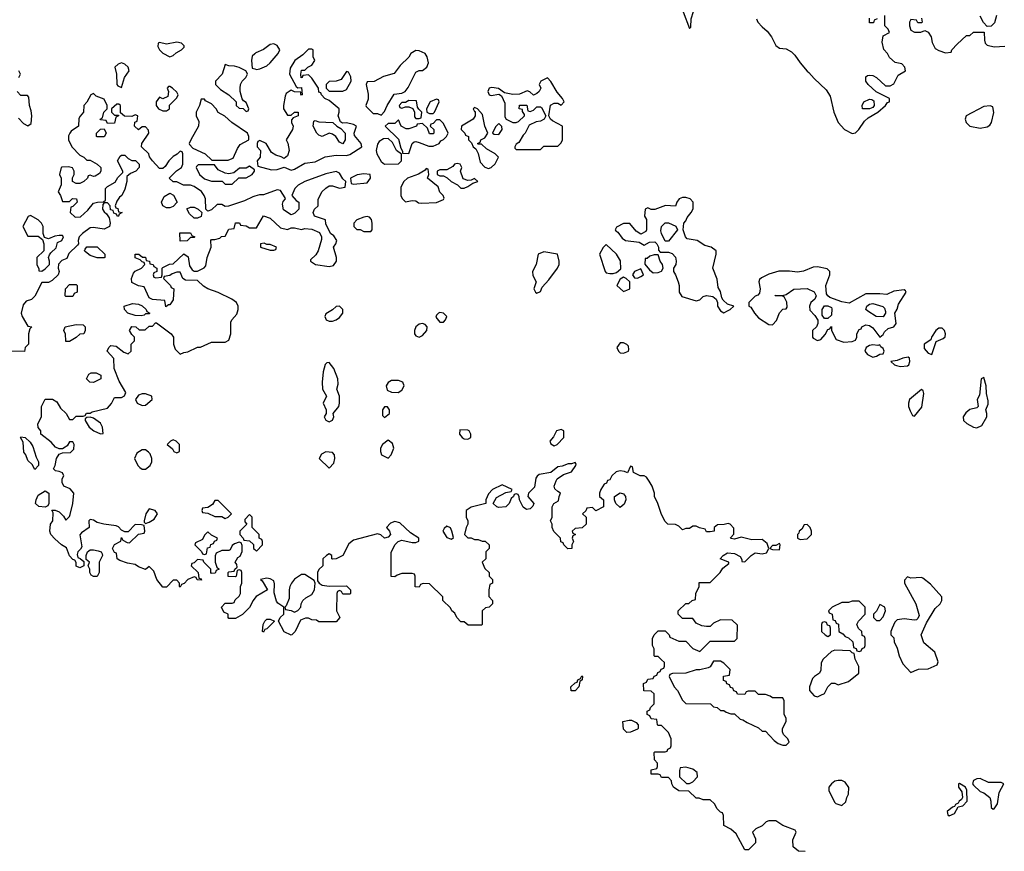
# Model space of a CAD drawing. Header units: inches. Extents: x 2601682 to 2755810, y 449311 to 584050.
# Tile 433 of 505: x 2708643 to 2714329, y 531740 to 536545. Entities that reach past the tile are written whole.
import ezdxf

# ---------------------------------------------------------------- set-up
doc = ezdxf.new("R2010")
doc.units = ezdxf.units.IN
doc.header["$MEASUREMENT"] = 0
doc.layers.add('C7503', color=7, linetype='Continuous')
doc.layers.add('C7513', color=7, linetype='Continuous')

msp = doc.modelspace()

# ---------------------------------------------------------------- linework, layer by layer
at = {"layer": 'C7503', "color": 2, "elevation": 2}
for points in [[(2709550, 536416), (2709490, 536402.7), (2709450, 536413.2), (2709442, 536410), (2709441, 536390), (2709451.3, 536370), (2709470, 536351.3), (2709510, 536331.3), (2709530, 536338), (2709546.3, 536353.7), (2709578, 536370), (2709593.2, 536386.8), (2709593.6, 536393.6), (2709578, 536410)], [(2709230, 536295.3), (2709211.1, 536288.9), (2709192, 536270), (2709202, 536230), (2709204.7, 536170), (2709210, 536162), (2709230, 536154), (2709248, 536210), (2709275.3, 536250), (2709268.7, 536270), (2709250, 536288.7)], [(2709830, 536286), (2709811.3, 536230), (2709774, 536190), (2709774, 536170), (2709802, 536142), (2709851, 536111), (2709894, 536070), (2709894, 536050), (2709910, 536034), (2709932.7, 536032.7), (2709950, 536014), (2709962, 536018), (2709966, 536030), (2709950, 536066), (2709935.3, 536075.3), (2709928, 536088), (2709915.3, 536130), (2709915.3, 536150), (2709918, 536170), (2709928, 536190), (2709948, 536210), (2709958, 536230), (2709956.4, 536236.4), (2709948, 536250), (2709910, 536269), (2709883.6, 536276.4), (2709850, 536278)], [(2709510, 536158), (2709502, 536158), (2709494, 536150), (2709502, 536130), (2709498, 536102), (2709470, 536088), (2709450, 536098), (2709431.3, 536070), (2709431.3, 536050), (2709444.7, 536030), (2709470, 536018), (2709490, 536018), (2709508, 536030), (2709508.4, 536051.6), (2709550, 536094), (2709558, 536110), (2709550, 536126), (2709526, 536150)], [(2709710, 536086), (2709690, 536086), (2709682, 536050), (2709662, 536010), (2709662, 535990), (2709676.9, 535956.9), (2709676, 535930), (2709631.3, 535850), (2709622, 535830), (2709623.6, 535823.6), (2709643.6, 535803.6), (2709714, 535770), (2709752.7, 535732.7), (2709847.3, 535732.7), (2709870, 535742), (2709875.3, 535744.7), (2709900.2, 535799.8), (2709916.4, 535823.6), (2709966, 535850), (2709966, 535870), (2709958, 535890), (2709868, 535950), (2709828.4, 535988.4), (2709790, 536008), (2709778, 536030), (2709750, 536058), (2709716.4, 536076.4)], [(2709090, 535868), (2709086, 535870), (2709086, 535890), (2709110, 535912), (2709130, 535914), (2709142, 535890), (2709130, 535868)], [(2709767.3, 535707.3), (2709672.7, 535707.3), (2709663.6, 535696.4), (2709662, 535690), (2709682, 535650), (2709710, 535624.7), (2709750, 535612), (2709812, 535612), (2709830, 535594), (2709870, 535594), (2709908, 535632), (2709950, 535632), (2709986, 535650), (2709998, 535670), (2709998, 535678), (2709970, 535698), (2709950, 535688), (2709912.7, 535687.3), (2709879.6, 535660.4), (2709850, 535655.3), (2709830, 535658), (2709790, 535678)], [(2709490, 535458), (2709468.9, 535468.9), (2709462, 535490), (2709476.4, 535523.6), (2709510, 535542), (2709531.1, 535531.1), (2709552, 535490), (2709530, 535466), (2709510, 535458)], [(2709650, 535398), (2709623.1, 535423.1), (2709607.3, 535452.7), (2709630, 535462), (2709650, 535462), (2709674, 535450), (2709694, 535430), (2709690, 535408), (2709670, 535398)], [(2708706, 535414), (2708691.6, 535408.4), (2708662, 535350), (2708690, 535294), (2708750, 535294), (2708774, 535274), (2708782, 535250), (2708782, 535210), (2708742, 535170), (2708742, 535130), (2708754, 535106), (2708754, 535094), (2708770, 535092), (2708790, 535104.7), (2708815.3, 535130), (2708815.3, 535150), (2708808.7, 535170), (2708814.6, 535185.4), (2708822, 535198), (2708853.6, 535226.4), (2708862, 535258), (2708886, 535270), (2708895.3, 535290), (2708890, 535298), (2708870, 535298), (2708845.4, 535294.6), (2708810, 535278), (2708786, 535286), (2708778, 535310), (2708778, 535350), (2708768.7, 535370), (2708750, 535388.7)], [(2709570, 535266), (2709567.3, 535312.7), (2709630, 535314), (2709638, 535298), (2709654, 535290), (2709650, 535286), (2709630, 535286), (2709610, 535268)], [(2709090, 535168.7), (2709050, 535182), (2709023.1, 535203.1), (2709018, 535210), (2709020.4, 535219.6), (2709030, 535232), (2709090, 535232), (2709134, 535190), (2709134, 535170), (2709130, 535168.7)], [(2708910, 534946), (2708906, 534950), (2708908, 534990), (2708930, 535014), (2708970, 535014), (2708974, 535010), (2708974, 534970), (2708958, 534962), (2708950, 534946)], [(2709345.4, 534834.6), (2709310, 534835.3), (2709268, 534850), (2709248, 534870), (2709246, 534890), (2709294.6, 534905.4), (2709330, 534901), (2709350.9, 534890.9), (2709374, 534870), (2709378, 534858), (2709394, 534850), (2709390, 534846), (2709370, 534846), (2709362, 534838)], [(2708910, 534686), (2708908.9, 534688.9), (2708908.4, 534728.4), (2708898, 534750), (2708906, 534770), (2708970, 534784.7), (2709010, 534782), (2709022, 534770), (2709022, 534750), (2709014, 534730), (2708990, 534728), (2708970, 534708), (2708930, 534686)], [(2709070, 534449.4), (2709048, 534450), (2709029.3, 534469.3), (2709043.1, 534496.9), (2709055.3, 534504.7), (2709085.4, 534505.4), (2709111.3, 534491.3), (2709112, 534470)], [(2709370, 534384), (2709350, 534384), (2709330, 534375.3), (2709312, 534350), (2709322, 534330), (2709350, 534316), (2709370, 534318), (2709408, 534350), (2709406, 534370)], [(2709050, 534248), (2709030, 534246), (2709022, 534238), (2709022, 534230), (2709044.7, 534190), (2709071.3, 534170), (2709110, 534151.3), (2709126, 534154), (2709120.9, 534190), (2709110, 534213.2), (2709070, 534242)], [(2708730, 533946), (2708715.3, 533975.3), (2708690, 533998), (2708679, 534030), (2708667, 534047), (2708663.1, 534103.1), (2708648, 534130), (2708650, 534134), (2708674, 534130), (2708703.6, 534103.6), (2708718.8, 534078.8), (2708738, 534018), (2708752, 533990), (2708751.3, 533968.7)], [(2709530, 534118), (2709514, 534110), (2709494, 534090), (2709524.7, 534064.7), (2709534, 534050), (2709550, 534042), (2709566, 534050), (2709566, 534090), (2709546, 534110)], [(2709370, 534059), (2709350, 534059), (2709318.8, 534041.2), (2709306, 534010), (2709324.9, 533970), (2709337, 533957), (2709350, 533948), (2709370, 533948.4), (2709396.2, 533970), (2709405.6, 533990), (2709407, 534010), (2709396.2, 534036.2), (2709386.8, 534046.8)], [(2708790, 533729.2), (2708752.9, 533732.9), (2708734, 533750), (2708737.2, 533770), (2708750, 533798), (2708790, 533822), (2708811.3, 533810), (2708811.1, 533748.9), (2708804.7, 533735.3)], [(2709790, 533766), (2709770, 533766), (2709756.9, 533743.1), (2709730, 533726), (2709698, 533722), (2709694, 533710), (2709698, 533698), (2709730, 533694), (2709770, 533674), (2709810, 533674), (2709830, 533662), (2709846, 533670), (2709866, 533690)], [(2709390, 533719), (2709371.3, 533690), (2709362, 533650), (2709362, 533642), (2709370, 533634), (2709390, 533642), (2709420.4, 533659.6), (2709438, 533690), (2709426, 533710)], [(2709730, 533586), (2709710, 533566), (2709698, 533542), (2709658, 533522), (2709654, 533510), (2709692.7, 533472.7), (2709698, 533458), (2709710, 533454), (2709722, 533458), (2709727.3, 533492.7), (2709742, 533498), (2709747.3, 533512.7), (2709762, 533518), (2709767.3, 533532.7), (2709782, 533538), (2709786, 533550), (2709750, 533566)], [(2709070, 533328), (2709055.3, 533335.3), (2709048, 533350), (2709048, 533370), (2709038, 533390), (2709046, 533410), (2709026, 533426), (2709026, 533450), (2709035.3, 533470), (2709050, 533481), (2709070, 533482.8), (2709096.8, 533476.8), (2709114, 533470), (2709119.6, 533459.6), (2709122, 533450), (2709102, 533410), (2709101, 533350), (2709090, 533328.7)]]:
    msp.add_lwpolyline(points, close=True, dxfattribs=at)
for points in [[(2710000, 536348), (2709986, 536334), (2709981, 536310), (2709984.7, 536264.7), (2710000, 536260.6)], [(2708638, 536210), (2708648, 536230), (2708638, 536250)], [(2708635.3, 535975.3), (2708664.7, 535944.7), (2708690, 535931.3), (2708710, 535944.7), (2708713.3, 535990), (2708710, 536018), (2708699, 536050), (2708696.4, 536096.4), (2708687.3, 536107.3), (2708650, 536106), (2708628, 536130)], [(2710000, 535524.9), (2709990, 535522), (2709942, 535498), (2709848, 535468), (2709830, 535466), (2709810, 535478), (2709783.6, 535476.4), (2709750, 535446), (2709730, 535438), (2709718, 535450), (2709715.3, 535510), (2709708.7, 535530), (2709693.2, 535553.2), (2709650, 535582), (2709630, 535588), (2709588.9, 535588.9), (2709550, 535608), (2709528.4, 535608.4), (2709506, 535630), (2709548.9, 535671.1), (2709578, 535690), (2709586, 535710), (2709586, 535770), (2709582, 535782), (2709570, 535786), (2709552, 535768), (2709530, 535755.3), (2709504.7, 535730), (2709483.6, 535696.4), (2709470, 535686), (2709450, 535686), (2709409.2, 535729.2), (2709393.2, 535753.2), (2709388, 535770), (2709346, 535810), (2709348, 535830), (2709388, 535890), (2709387.3, 535907.3), (2709370, 535926), (2709350, 535926), (2709328.4, 535908.4), (2709306, 535930), (2709307.3, 535952.7), (2709322, 535958), (2709326, 535990), (2709310, 535995.3), (2709290, 535986), (2709248.4, 535988.4), (2709226, 536006), (2709226, 536050), (2709216.4, 536056.4), (2709203.6, 536056.4), (2709174, 536030), (2709174, 536010), (2709190, 535994), (2709214, 535994), (2709214, 535990), (2709198, 535982), (2709190, 535948), (2709150, 535946), (2709142, 535962), (2709110, 535966), (2709108, 535970), (2709122, 535978), (2709128, 536010), (2709148, 536030), (2709148, 536050), (2709130, 536086), (2709084, 536104), (2709070, 536118), (2709054, 536110), (2709031.6, 536068.4), (2709014, 536050), (2709012, 536010), (2708991.6, 535988.4), (2708985.4, 535974.6), (2708982, 535930), (2708939.6, 535900.4), (2708932, 535890), (2708925.4, 535874.6), (2708924.7, 535850), (2708944.7, 535810), (2708990, 535762), (2709014, 535750), (2709030, 535734), (2709050, 535734), (2709091.1, 535711.1), (2709111.3, 535691.3), (2709112, 535670), (2709103.6, 535656.4), (2709079.6, 535640.4), (2709070, 535638), (2709050, 535646), (2709038, 535642), (2709034, 535630), (2709014, 535610), (2708990, 535598), (2708970, 535598), (2708948, 535610), (2708948.9, 535631.1), (2708958, 535650), (2708958, 535670), (2708948.4, 535688.4), (2708925.4, 535694.6), (2708886.4, 535693.6), (2708882, 535690), (2708872, 535650), (2708882, 535630), (2708882, 535590), (2708864.7, 535550), (2708878, 535530), (2708890, 535494), (2708930, 535494), (2708948.9, 535511.1), (2708972, 535510), (2708974, 535490), (2708950, 535466), (2708938, 535462), (2708934, 535430), (2708963.6, 535403.6), (2708994, 535406), (2709036.5, 535443.5), (2709070, 535484.7), (2709091.6, 535491.6), (2709127.3, 535492.7), (2709138, 535502), (2709138, 535570), (2709150, 535582), (2709194.6, 535605.4), (2709210, 535634), (2709238, 535662), (2709238, 535670), (2709208.7, 535730), (2709223.1, 535756.9), (2709230, 535762), (2709250, 535762), (2709270, 535742), (2709290, 535732), (2709311.6, 535731.6), (2709332, 535710), (2709332, 535690), (2709314, 535670), (2709283.6, 535656.4), (2709262, 535638), (2709262, 535610), (2709250, 535566), (2709232, 535530), (2709219.6, 535520.4), (2709203.6, 535496.4), (2709194, 535470), (2709198, 535458), (2709210, 535454), (2709214, 535434), (2709234, 535430), (2709218, 535422), (2709214, 535410), (2709208.4, 535408.4), (2709202, 535422), (2709187.3, 535427.3), (2709182, 535442), (2709167.3, 535447.3), (2709166, 535470), (2709150, 535486), (2709130, 535486), (2709123.6, 535476.4), (2709122, 535450), (2709130, 535434), (2709143.6, 535423.6), (2709159.6, 535399.6), (2709164.7, 535370), (2709162, 535350), (2709130, 535335.3), (2709070, 535344), (2709050, 535342), (2709006, 535310), (2708986.8, 535290), (2708981, 535270), (2708982, 535250), (2708976.9, 535243.1), (2708926.4, 535193.6), (2708914.8, 535165.2), (2708886.4, 535153.6), (2708866.8, 535133.2), (2708866, 535110), (2708871, 535090), (2708864.7, 535070), (2708830, 535038), (2708810, 535026), (2708770, 535026), (2708730, 534948), (2708710.9, 534929.1), (2708681, 534919), (2708662.8, 534897.2), (2708651.3, 534850), (2708658, 534830), (2708690, 534774), (2708714, 534770), (2708702, 534758), (2708694, 534730), (2708694, 534670), (2708674, 534650), (2708671.6, 534628.4), (2708590, 534629.2)], [(2710000, 533202), (2709990.6, 533189.4), (2709970.6, 533149.4), (2709930, 533108.7), (2709890, 533086), (2709850, 533086), (2709846, 533090), (2709846, 533110), (2709822, 533122), (2709808, 533150), (2709830, 533174), (2709870, 533174), (2709882, 533178), (2709887.3, 533192.7), (2709910, 533214), (2709918, 533230), (2709918, 533270), (2709926, 533290), (2709926, 533350), (2709922, 533362), (2709910, 533366), (2709898, 533362), (2709894, 533330), (2709890, 533326), (2709847.3, 533327.3), (2709846, 533350), (2709850, 533354), (2709882, 533358), (2709886, 533370), (2709898, 533382), (2709896.4, 533396.4), (2709888, 533410), (2709902, 533438), (2709915.3, 533444.7), (2709927.3, 533472.7), (2709927.3, 533507.3), (2709922, 533522), (2709910, 533526), (2709883.6, 533516.4), (2709870, 533506), (2709858, 533482), (2709850, 533478), (2709810, 533478), (2709778, 533462), (2709772.7, 533447.3), (2709772, 533410), (2709782, 533382), (2709794, 533370), (2709778, 533362), (2709772.7, 533347.3), (2709750, 533346), (2709746, 533350), (2709746, 533370), (2709706, 533410), (2709702, 533422), (2709670, 533426), (2709650, 533406), (2709638, 533402), (2709634, 533390), (2709674, 533350), (2709678, 533318), (2709690, 533314), (2709692.7, 533307.3), (2709668.4, 533308.4), (2709662, 533322), (2709650, 533326), (2709614, 533310), (2709592.7, 533287.3), (2709578, 533282), (2709570, 533266), (2709566, 533270), (2709566, 533290), (2709550, 533306), (2709530, 533306), (2709490, 533266), (2709470, 533266), (2709434, 533310), (2709418, 533358), (2709390, 533386), (2709370, 533368), (2709330, 533384), (2709310, 533398), (2709264.7, 533404.7), (2709220.4, 533420.4), (2709206, 533430), (2709202, 533462), (2709190, 533466), (2709178, 533490), (2709190, 533512), (2709228, 533532), (2709230, 533554), (2709238, 533538), (2709263.6, 533523.6), (2709278, 533522), (2709328.4, 533571.6), (2709362, 533578), (2709366, 533590), (2709362, 533622), (2709347.3, 533627.3), (2709310, 533628), (2709270, 533586), (2709250, 533586), (2709230, 533595.3), (2709214.2, 533614.2), (2709200.9, 533620.9), (2709129.5, 533629.5), (2709090, 533639.3), (2709070, 533654), (2709050, 533658), (2709042, 533650), (2709044.7, 533610), (2708999.8, 533580.2), (2708990.7, 533569.3), (2709001, 533499), (2708994.8, 533485.2), (2708978, 533470), (2708974, 533454), (2708978, 533438), (2708992.7, 533432.7), (2709014, 533414), (2709014, 533390), (2708990, 533378), (2708970, 533388), (2708968.4, 533408.4), (2708962, 533422), (2708950, 533426), (2708930, 533448), (2708912.7, 533492.7), (2708885.2, 533510), (2708845.4, 533545.4), (2708823.7, 533570), (2708817, 533590), (2708821.2, 533630), (2708835.3, 533650), (2708836.4, 533696.4), (2708828.7, 533711.3), (2708848.7, 533711.3), (2708870, 533702), (2708896.9, 533676.9), (2708910, 533654), (2708930, 533674), (2708933.6, 533686.4), (2708949, 533750), (2708955.3, 533810), (2708933.6, 533833.6), (2708898, 533850), (2708888.7, 533870), (2708888.7, 533891.3), (2708898, 533910), (2708890, 533926), (2708870, 533935.3), (2708850, 533938), (2708838, 533950), (2708848.7, 533970), (2708855.3, 534010), (2708870, 534034), (2708890, 534042), (2708936.4, 534043.6), (2708956.4, 534063.6), (2708958, 534090), (2708950, 534106), (2708930, 534106), (2708916.9, 534083.1), (2708905.4, 534074.6), (2708890, 534066), (2708870, 534066), (2708850, 534075.3), (2708824.7, 534104.7), (2708766, 534150), (2708766, 534170), (2708748.9, 534188.9), (2708748.7, 534210), (2708768, 534250), (2708768, 534310), (2708790, 534352), (2708831.6, 534351.6), (2708856.9, 534336.9), (2708879.6, 534299.6), (2708912, 534270), (2708930, 534234), (2708950, 534234), (2708970, 534254), (2709010, 534254), (2709022, 534258), (2709028.4, 534271.6), (2709050, 534272), (2709061.2, 534278.8), (2709150, 534301), (2709172.5, 534327.5), (2709190, 534362), (2709230, 534362), (2709248.4, 534371.6), (2709255.3, 534390), (2709217.2, 534457.2), (2709188, 534530), (2709187.3, 534587.3), (2709148.7, 534630), (2709158, 534650), (2709170, 534662), (2709199.6, 534659.6), (2709243.6, 534623.6), (2709270, 534614), (2709286, 534630), (2709286, 534670), (2709306, 534690), (2709306, 534710), (2709290, 534726), (2709278, 534750), (2709290, 534772), (2709314, 534770), (2709332.7, 534752.7), (2709367.3, 534752.7), (2709390, 534774), (2709410, 534774), (2709427.3, 534792.7), (2709432.7, 534792.7), (2709518, 534730), (2709531, 534710), (2709531.1, 534671.1), (2709541, 534641), (2709570, 534612), (2709590, 534622), (2709614.6, 534625.4), (2709670, 534652), (2709687.3, 534652.7), (2709750, 534682), (2709830, 534682), (2709850, 534694), (2709862, 534730), (2709863.1, 534796.9), (2709868, 534810), (2709896.5, 534843.5), (2709904, 534870), (2709904, 534890), (2709895.3, 534910), (2709868.7, 534930), (2709790, 534969), (2709728.7, 534990), (2709704.8, 535004.8), (2709670, 535038), (2709600.4, 535040.4), (2709586, 535050), (2709570, 535086), (2709550, 535086), (2709523.6, 535076.4), (2709510, 535066), (2709478, 535062), (2709474, 535050), (2709514, 535010), (2709518, 534998), (2709534, 534990), (2709530, 534926), (2709510, 534898), (2709502, 534898), (2709486, 534886), (2709482, 534922), (2709410, 534928), (2709390, 534938), (2709362, 535002), (2709330, 535008), (2709290, 535026), (2709288, 535050), (2709300.2, 535079.8), (2709308.9, 535091.1), (2709346, 535110), (2709366, 535130), (2709362, 535142), (2709350, 535146), (2709338, 535158), (2709308.9, 535168.9), (2709309, 535191), (2709331.1, 535191.1), (2709352.7, 535172.7), (2709370, 535172), (2709374, 535154), (2709392, 535150), (2709394, 535134), (2709414, 535130), (2709418, 535118), (2709434, 535110), (2709434, 535090), (2709418, 535082), (2709414, 535070), (2709418, 535058), (2709430, 535054), (2709462, 535058), (2709466, 535070), (2709466, 535110), (2709470, 535114), (2709508.4, 535131.6), (2709530, 535134), (2709590, 535192), (2709615.3, 535175.3), (2709623.6, 535123.6), (2709639.6, 535099.6), (2709650, 535092), (2709670, 535091.3), (2709708.9, 535111.1), (2709717.2, 535122.8), (2709725.2, 535170), (2709748, 535230), (2709746, 535270), (2709750, 535274), (2709770, 535274), (2709798, 535282), (2709808.4, 535291.6), (2709830, 535294), (2709850, 535334), (2709882, 535338), (2709888.4, 535371.6), (2709911.6, 535371.6), (2709918, 535358), (2709950, 535354), (2709970, 535342), (2710000, 535342)], [(2710000, 533596), (2709986, 533610), (2709986, 533670), (2709970, 533686), (2709943.6, 533656.4), (2709943.6, 533643.6), (2709954, 533630), (2709914, 533590), (2709914, 533570), (2709934, 533550), (2709938, 533538), (2709970, 533534), (2709992.7, 533512.7), (2709994, 533490), (2710000, 533484)]]:
    msp.add_lwpolyline(points, dxfattribs=at)
at = {"layer": 'C7513', "color": 2, "elevation": 2}
for points in [[(2712530, 536618), (2712490, 536598), (2712482, 536598), (2712474, 536590), (2712510, 536494), (2712518, 536502), (2712521.2, 536550), (2712533.2, 536593.2), (2712535.3, 536615.3)], [(2710330, 536375.3), (2710310, 536374), (2710278.8, 536341.2), (2710232, 536310), (2710204.7, 536264.7), (2710202, 536230), (2710239.6, 536159.6), (2710250, 536152), (2710270, 536154), (2710274, 536110), (2710271.1, 536108.9), (2710266, 536114), (2710266, 536126), (2710230, 536128.7), (2710210, 536138), (2710181, 536119), (2710176, 536104), (2710165.5, 536050), (2710166.8, 536030), (2710190, 535994), (2710210, 535994), (2710230, 536011.3), (2710252, 536010), (2710252, 535990), (2710222, 535978), (2710212.7, 535967.3), (2710212, 535950), (2710222, 535930), (2710218, 535910), (2710182, 535850), (2710191.1, 535831.1), (2710198.8, 535790), (2710190, 535758), (2710170, 535742), (2710152.7, 535752.7), (2710122, 535762), (2710098, 535778), (2710066, 535830), (2710030, 535846), (2710018, 535842), (2710014, 535830), (2710014, 535810), (2710034, 535790), (2710032, 535750), (2710014, 535730), (2710018, 535698), (2710096.9, 535676.9), (2710130, 535678.8), (2710170, 535692), (2710210, 535674.8), (2710230, 535680.7), (2710290, 535716), (2710350, 535722.8), (2710407.2, 535752.8), (2710470, 535762.8), (2710530, 535761), (2710550, 535766), (2710618, 535810), (2710615.3, 535830), (2710576.4, 535876.4), (2710575.3, 535890), (2710588, 535930), (2710570, 535939), (2710530, 535948.7), (2710508, 535948), (2710495.3, 535955.3), (2710482, 535990), (2710488.7, 536010), (2710488.7, 536030), (2710430, 536078), (2710406, 536090), (2710386, 536110), (2710382, 536122), (2710370, 536126), (2710368, 536150), (2710330, 536208), (2710310, 536226), (2710278, 536222), (2710274, 536210), (2710268.4, 536208.4), (2710266, 536230), (2710270, 536254), (2710290, 536254), (2710306, 536270), (2710330, 536282), (2710348, 536310), (2710338, 536330), (2710338, 536370)], [(2710930, 536366), (2710901, 536350), (2710890, 536328), (2710839.8, 536280.2), (2710805.4, 536234.6), (2710743.5, 536216.5), (2710690, 536188), (2710650, 536186), (2710644.7, 536170), (2710654.4, 536114.4), (2710654.8, 536085.2), (2710642, 536050), (2710643.6, 536043.6), (2710683.6, 536003.6), (2710710, 536002), (2710730, 535994), (2710750, 536014), (2710766, 536050), (2710805.2, 536114.8), (2710850, 536121), (2710869.3, 536130.7), (2710886.6, 536153.4), (2710930, 536241), (2710949.3, 536250.7), (2710970, 536251), (2710994, 536270), (2711004.7, 536295.3), (2710995.6, 536330), (2710985.2, 536350), (2710950, 536364.5)], [(2710530, 536246), (2710499.8, 536200.2), (2710471.1, 536188.9), (2710430, 536188), (2710412, 536170), (2710412, 536150), (2710430, 536132), (2710510, 536132), (2710530, 536142), (2710558, 536190), (2710554.6, 536214.6), (2710542, 536242)], [(2711690, 536208.7), (2711652, 536190), (2711642, 536170), (2711652, 536150), (2711642, 536130), (2711630, 536118), (2711610, 536108), (2711588.4, 536128.4), (2711573.6, 536133.6), (2711530, 536115.1), (2711490, 536112), (2711443.1, 536123.1), (2711407.3, 536147.3), (2711370, 536152.7), (2711354, 536150), (2711346, 536130), (2711354, 536110), (2711366.4, 536106.4), (2711410, 536114), (2711425.4, 536105.4), (2711443.6, 536063.6), (2711443.6, 535983.6), (2711452, 535970), (2711490, 535951.3), (2711510, 535951.3), (2711523.1, 535956.9), (2711558, 535990), (2711558, 535998), (2711546, 536014), (2711546, 536026), (2711528, 536030), (2711530, 536052), (2711571.3, 536051.3), (2711578, 536018), (2711590, 536014), (2711610, 536022), (2711630, 536042), (2711650, 536042), (2711656.9, 536036.9), (2711682, 535990), (2711672, 535970), (2711650, 535958), (2711624.7, 535955.3), (2711585.4, 535934.6), (2711562, 535890), (2711550, 535878), (2711524.7, 535835.3), (2711510, 535826), (2711502, 535810), (2711502, 535802), (2711510, 535794), (2711650, 535794), (2711670, 535814), (2711750, 535814), (2711770, 535834), (2711778, 535850), (2711778, 535930), (2711720.2, 535960.2), (2711708, 535970), (2711698, 535990), (2711708.9, 536051.1), (2711730, 536062), (2711750, 536062), (2711770, 536052), (2711788, 536070), (2711777.2, 536090), (2711746.6, 536126.6), (2711710, 536188.7)], [(2710890, 536078), (2710870, 536066), (2710850, 536066), (2710834, 536050), (2710838, 536038), (2710850, 536034), (2710870, 536042), (2710890, 536042), (2710912.7, 536032.7), (2710922, 536010), (2710923.6, 535983.6), (2710930, 535974), (2710950, 535974), (2710962, 535978), (2710966, 536010), (2710947.3, 536027.3), (2710940.4, 536040.4), (2710935.3, 536075.3)], [(2711050, 536086), (2711014, 536070), (2710992, 536030), (2710994, 536010), (2711010, 536002), (2711030, 536002), (2711038, 536010), (2711066, 536070), (2711062, 536082)], [(2713510, 536029), (2713508, 536050), (2713518, 536070), (2713550, 536086), (2713564.7, 536084.7), (2713576, 536076), (2713578, 536050), (2713570, 536038), (2713550, 536029)], [(2711270, 536038), (2711262, 536030), (2711270, 536014), (2711274, 536014), (2711274, 535990), (2711262, 535970), (2711194, 535930), (2711192, 535910), (2711214, 535890), (2711218, 535878), (2711234, 535870), (2711234, 535850), (2711252.7, 535832.7), (2711262, 535810), (2711278, 535798), (2711291.3, 535771.3), (2711302, 535722), (2711330, 535692), (2711350, 535684.7), (2711366, 535690), (2711388.4, 535711.6), (2711408, 535750), (2711388.7, 535770), (2711338, 535798), (2711310, 535826), (2711290, 535826), (2711286, 535830), (2711302, 535838), (2711306, 535850), (2711330, 535862), (2711346, 535890), (2711329.1, 535929.1), (2711316.4, 535996.4), (2711286, 536030)], [(2714247.3, 536047.3), (2714210, 536044), (2714108.4, 535990), (2714103.1, 535970), (2714108.7, 535950), (2714130, 535930.6), (2714190, 535919.1), (2714230, 535926), (2714244.7, 535935.3), (2714254, 535950), (2714268, 536008), (2714262, 536042)], [(2710510, 535828), (2710490, 535838), (2710468.7, 535870), (2710450, 535884), (2710430, 535888.7), (2710390, 535869.2), (2710370, 535878), (2710358, 535890), (2710338, 535930), (2710342, 535958), (2710350, 535962), (2710370, 535954), (2710451.6, 535951.6), (2710474, 535930), (2710496.9, 535916.9), (2710522, 535890), (2710522, 535850)], [(2711070, 535966), (2711050, 535966), (2711030, 535946), (2711018, 535942), (2711014, 535930), (2711034, 535910), (2711034, 535890), (2711030, 535886), (2711010, 535886), (2710998, 535918), (2710970, 535946), (2710938, 535942), (2710934, 535930), (2710890, 535914), (2710875.3, 535915.3), (2710846, 535930), (2710830, 535966), (2710810, 535946), (2710770, 535946), (2710754, 535930), (2710830, 535854), (2710843.6, 535803.6), (2710854, 535786), (2710854, 535774), (2710890, 535772), (2710908.7, 535830), (2710921.2, 535838.8), (2710930, 535841), (2710950, 535836), (2711006, 535814), (2711030, 535814), (2711066, 535830), (2711075.3, 535844.7), (2711090, 535852), (2711108, 535870), (2711118, 535890), (2711090, 535946)], [(2711410, 535946), (2711390, 535926), (2711374, 535890), (2711383.6, 535883.6), (2711410, 535881), (2711428.7, 535910), (2711428, 535928)], [(2710770, 535858), (2710743.6, 535856.4), (2710719.6, 535840.4), (2710710, 535826), (2710701, 535790), (2710706, 535770), (2710730, 535724.7), (2710750, 535711), (2710830, 535712), (2710848, 535730), (2710847.3, 535767.3), (2710818, 535790), (2710795.3, 535835.3)], [(2710990, 535686), (2710983.6, 535676.4), (2710946.8, 535653.2), (2710882, 535630), (2710862, 535610), (2710843.6, 535576.4), (2710844.7, 535530), (2710851.1, 535511.1), (2710870, 535492), (2710910, 535501), (2710930, 535498), (2710946.8, 535486.8), (2710964, 535484), (2711050, 535488.5), (2711090, 535506), (2711094.6, 535514.6), (2711088, 535530), (2711069.3, 535549.3), (2711059.3, 535579.3), (2710998, 535630), (2711006, 535650), (2711002, 535682)], [(2711170, 535714), (2711154, 535710), (2711143.6, 535696.4), (2711110, 535678), (2711070, 535678), (2711054, 535670), (2711054, 535650), (2711070, 535642), (2711090, 535642), (2711111.6, 535631.6), (2711134, 535610), (2711171.3, 535591.3), (2711190, 535572), (2711210, 535572), (2711230, 535581), (2711260.2, 535599.8), (2711288, 535610), (2711270, 535628), (2711250, 535618), (2711230, 535615.3), (2711204.7, 535624.7), (2711188, 535670), (2711195.3, 535690), (2711186, 535710)], [(2710630, 535654), (2710591.6, 535648.4), (2710554, 535630), (2710558, 535598), (2710570, 535594), (2710650, 535602), (2710668.7, 535630), (2710666, 535650)], [(2712490, 535518), (2712470, 535517.2), (2712452, 535510), (2712438, 535490), (2712430, 535468), (2712372.1, 535472.1), (2712310, 535448.7), (2712290, 535448), (2712270, 535458), (2712254, 535450), (2712252, 535410), (2712262, 535390), (2712262, 535330), (2712258, 535322), (2712230, 535306), (2712203.1, 535323.1), (2712167.3, 535367.3), (2712130, 535368), (2712090, 535346), (2712082, 535330), (2712084.7, 535324.7), (2712096.9, 535316.9), (2712122.5, 535282.5), (2712142, 535270), (2712219.6, 535259.6), (2712250, 535242), (2712280.4, 535259.6), (2712310, 535262), (2712322, 535250), (2712331.6, 535231.6), (2712332.7, 535212.7), (2712342, 535202), (2712390, 535202), (2712410, 535194), (2712430, 535172), (2712434.8, 535150), (2712431.3, 535130), (2712418, 535110), (2712418, 535090), (2712430.8, 535070.8), (2712444.7, 535030), (2712451, 535010), (2712451.3, 534970), (2712466, 534946), (2712550, 534921), (2712570, 534926), (2712590, 534944.7), (2712608.4, 534951.6), (2712646.4, 534946.4), (2712664.7, 534930), (2712672, 534910), (2712672, 534890), (2712690, 534862), (2712710, 534852), (2712730, 534862), (2712746, 534870), (2712766, 534890), (2712730, 534902), (2712704.7, 534924.7), (2712697.2, 534937.2), (2712690, 534974), (2712677.2, 534997.2), (2712670, 535046), (2712646, 535110), (2712665.2, 535190), (2712664, 535210), (2712635.3, 535230), (2712600.1, 535240.1), (2712555.3, 535270), (2712498, 535278), (2712488.7, 535290), (2712475.3, 535330), (2712478, 535370), (2712490, 535382), (2712497.2, 535402.8), (2712521.2, 535430), (2712531.7, 535451.7), (2712531.6, 535490), (2712514, 535510)], [(2710650, 535408.7), (2710630, 535404), (2710590, 535388), (2710572, 535370), (2710572, 535350), (2710590, 535332), (2710610, 535332), (2710630, 535322), (2710670, 535322), (2710678, 535330), (2710679, 535370), (2710675.3, 535390), (2710663.1, 535403.1)], [(2712370, 535266), (2712348.7, 535308.7), (2712345.2, 535325.2), (2712349.5, 535350.5), (2712370, 535370.7), (2712390.5, 535370.5), (2712432, 535352), (2712442, 535330), (2712390, 535266)], [(2710054.6, 535254.6), (2710034, 535250), (2710034, 535230), (2710090, 535214), (2710110, 535214), (2710122, 535218), (2710126, 535230), (2710090, 535246), (2710070, 535246)], [(2712030, 535246), (2712011.6, 535228.4), (2711991.3, 535190), (2712024.7, 535090), (2712030, 535082), (2712050, 535078), (2712070, 535078), (2712090, 535084.7), (2712113.6, 535106.4), (2712112.5, 535152.5), (2712089, 535190)], [(2711670, 535203.6), (2711637.3, 535190), (2711626, 535130), (2711604.7, 535090), (2711606, 535066), (2711624.7, 535030), (2711612, 534990), (2711622, 534970), (2711630, 534964.7), (2711650, 534974), (2711660.2, 534999.8), (2711698.6, 535041.4), (2711749, 535110), (2711758, 535130), (2711759, 535150), (2711748, 535190)], [(2712307.3, 535187.3), (2712282, 535178), (2712266, 535166), (2712254, 535166), (2712252.7, 535132.7), (2712279.6, 535099.6), (2712302, 535082), (2712330, 535084.7), (2712348.4, 535091.6), (2712358, 535110), (2712355.3, 535130), (2712342, 535150), (2712330, 535186)], [(2712230, 535106), (2712194, 535090), (2712182, 535070), (2712192.7, 535052.7), (2712210, 535052), (2712230, 535062), (2712246, 535070)], [(2713250, 535117.1), (2713225.1, 535114.9), (2713170, 535091.6), (2713134.4, 535085.6), (2713087.7, 535092.3), (2713027.1, 535092.9), (2712970, 535075.3), (2712926.4, 535053.6), (2712916, 535044), (2712911, 535030), (2712918.8, 534990), (2712916, 534964), (2712906, 534954), (2712890, 534948), (2712854, 534910), (2712854, 534890), (2712864.7, 534884.7), (2712886, 534850), (2712910, 534822.8), (2712970, 534784.7), (2712990, 534782), (2713013.6, 534806.4), (2713030, 534852), (2713050, 534872), (2713070, 534874), (2713075.3, 534884.7), (2713073.6, 534913.6), (2713060.4, 534940.4), (2713050, 534948), (2713008.9, 534948.9), (2713006, 534950), (2713007.3, 534952.7), (2713050, 534952), (2713070, 534958), (2713112.5, 534987.5), (2713190.9, 534990.9), (2713230, 534972), (2713242, 534950), (2713234, 534930), (2713212, 534910), (2713204.7, 534890), (2713206, 534866), (2713235.3, 534835.3), (2713251.6, 534808.4), (2713252, 534790), (2713244.7, 534770), (2713222, 534750), (2713222, 534710), (2713225.4, 534705.4), (2713250, 534692), (2713270, 534698), (2713294, 534726), (2713310, 534754), (2713322, 534758), (2713330, 534772), (2713331.3, 534750), (2713358, 534698), (2713402, 534682), (2713450, 534684.7), (2713470, 534694), (2713478, 534710), (2713478, 534730), (2713490, 534754), (2713502, 534758), (2713506, 534770), (2713530, 534782), (2713550, 534778), (2713570, 534764.7), (2713610, 534711.3), (2713630, 534726.8), (2713637.6, 534742.4), (2713658.4, 534761.6), (2713690, 534771), (2713705.2, 534790), (2713697.2, 534850), (2713710, 534872), (2713718.4, 534901.6), (2713761.2, 534970), (2713758.6, 534978.6), (2713750, 534984), (2713690, 534976.9), (2713650, 534957), (2713610, 534961.7), (2713530, 534961.3), (2713433.2, 534906.8), (2713390, 534914), (2713320.7, 534940.7), (2713309.1, 534949.1), (2713301.6, 534961.6), (2713298, 535010), (2713321.2, 535070), (2713322, 535090), (2713306, 535106)], [(2712130, 535058), (2712110, 535046), (2712092, 535010), (2712130, 534974), (2712150, 534982), (2712166, 534990), (2712166, 535030), (2712146, 535050)], [(2710490, 534889), (2710470, 534888.7), (2710450, 534868.7), (2710410, 534846), (2710406, 534830), (2710412, 534810), (2710430, 534804), (2710450, 534803.8), (2710470, 534810.6), (2710490, 534824.4), (2710509.3, 534850), (2710509, 534870)], [(2713290, 534818), (2713278, 534838), (2713277.2, 534870), (2713290, 534892), (2713310, 534892), (2713330, 534882), (2713333.4, 534873.4), (2713330, 534838), (2713310, 534818)], [(2713630, 534828.7), (2713589.1, 534829.1), (2713540.2, 534860.2), (2713528.7, 534870), (2713535.3, 534890), (2713550, 534901), (2713570, 534906), (2713627.1, 534887.1), (2713637.3, 534877.3), (2713642, 534858), (2713642, 534850)], [(2711070, 534853.2), (2711062, 534850), (2711050, 534838), (2711046.8, 534826.8), (2711070, 534798), (2711090, 534798), (2711102, 534810), (2711108.7, 534830), (2711090, 534848.7)], [(2710970, 534789), (2710950, 534785.2), (2710931, 534770), (2710922, 534750), (2710922.8, 534730), (2710930, 534718), (2710950, 534711), (2710970, 534721), (2710994, 534750), (2710995.3, 534770), (2710984, 534784)], [(2713970, 534763.5), (2713950, 534762), (2713932.7, 534750), (2713908, 534710), (2713904, 534696), (2713866, 534670), (2713865.2, 534645.2), (2713890, 534618), (2713910, 534611.3), (2713935.1, 534684.9), (2713976.3, 534703.7), (2713987, 534713), (2713989.6, 534730), (2713983.5, 534750)], [(2712130, 534678), (2712110, 534678), (2712091.3, 534650), (2712101, 534630), (2712110, 534621), (2712130, 534618.8), (2712150, 534626), (2712158, 534630), (2712160.4, 534639.6), (2712158, 534658), (2712150, 534668)], [(2713610, 534666), (2713598, 534662), (2713570, 534666), (2713550, 534662.7), (2713531, 534650), (2713524, 534630), (2713538, 534610), (2713570, 534596), (2713590, 534601), (2713610, 534612), (2713630, 534614), (2713635.3, 534630), (2713630, 534646), (2713615.3, 534655.3)], [(2713774.5, 534594.5), (2713742, 534590), (2713710, 534575.1), (2713674, 534570), (2713694, 534550), (2713706.4, 534546.4), (2713730, 534541), (2713770, 534544.7), (2713778, 534550), (2713784, 534570), (2713782, 534590)], [(2710430, 534565.2), (2710416.9, 534563.1), (2710407.5, 534552.5), (2710395.5, 534510), (2710390.5, 534450), (2710390.7, 534410.7), (2710414.8, 534370), (2710396, 534330), (2710412, 534290), (2710412, 534270), (2710401, 534250), (2710411, 534231), (2710430, 534221), (2710450, 534232), (2710457.2, 534250), (2710454, 534270), (2710485.2, 534310), (2710489.4, 534330), (2710489.2, 534369.2), (2710475.3, 534410), (2710481.2, 534438.8), (2710480.5, 534470), (2710458, 534530)], [(2714210, 534478), (2714196, 534470), (2714184.9, 534375.1), (2714171.3, 534350), (2714178, 534310), (2714170, 534302), (2714130, 534293.2), (2714105.9, 534274.1), (2714090.4, 534250), (2714093, 534230), (2714111.6, 534211.5), (2714150, 534190.4), (2714170, 534187.3), (2714198.9, 534201.1), (2714228.7, 534250), (2714228.7, 534270), (2714222, 534290), (2714236, 534324), (2714236.5, 534343.5), (2714225.6, 534385.6), (2714223.7, 534430)], [(2710830, 534460.9), (2710790, 534460.7), (2710770, 534449.3), (2710759.5, 534430), (2710764.8, 534404.8), (2710790, 534393.4), (2710829.3, 534390.7), (2710850, 534404.7), (2710864, 534430), (2710855.3, 534450)], [(2713850, 534408.7), (2713781, 534350), (2713774.8, 534330), (2713776, 534310), (2713784.7, 534284.7), (2713798, 534258), (2713810, 534254), (2713852.9, 534307.1), (2713864.7, 534384.7), (2713860.4, 534400.4)], [(2710750, 534308), (2710738, 534290), (2710738, 534258), (2710750, 534246), (2710778, 534270), (2710778, 534290), (2710767.3, 534307.3)], [(2711185.4, 534174.6), (2711182, 534150), (2711198, 534130), (2711210, 534122.8), (2711230, 534121), (2711248.4, 534131.6), (2711248.7, 534150), (2711238, 534170), (2711230, 534174)], [(2711770, 534178), (2711742, 534170), (2711725.4, 534134.6), (2711704.7, 534110), (2711710, 534094), (2711730, 534082), (2711746, 534090), (2711786, 534130), (2711786, 534170)], [(2710770, 534115.3), (2710738, 534090), (2710726.8, 534070), (2710726, 534050), (2710731.6, 534031.6), (2710770, 534012), (2710788, 534030), (2710804, 534070), (2710795.5, 534095.5)], [(2710410, 534048.7), (2710385.4, 534034.6), (2710372, 534010), (2710430, 533954), (2710457, 533983), (2710462.7, 534010), (2710461.2, 534030), (2710450, 534044)], [(2712110, 533726), (2712086, 533750), (2712078, 533770), (2712078, 533790), (2712110, 533811), (2712130, 533804.7), (2712141, 533790), (2712142.8, 533770), (2712133.4, 533746.6)], [(2711110, 533619), (2711094.4, 533605.6), (2711086.8, 533590), (2711110, 533554), (2711130, 533544.7), (2711136.4, 533543.6), (2711147.3, 533552.7), (2711138, 533590), (2711130, 533608.7)], [(2713190, 533628), (2713172.7, 533627.3), (2713158.8, 533601.2), (2713144.7, 533590), (2713142, 533578), (2713134, 533570), (2713134, 533550), (2713150, 533542), (2713190, 533544.7), (2713215.3, 533570), (2713215.3, 533590), (2713208, 533610)], [(2713030, 533518), (2713010, 533506), (2712990, 533506), (2712974, 533490), (2712990, 533484.7), (2713030, 533482), (2713034, 533510)], [(2710290, 533339), (2710270, 533339), (2710230, 533312.3), (2710212.4, 533290), (2710203.7, 533270), (2710198.4, 533250), (2710199.9, 533200.1), (2710182, 533158), (2710174, 533150), (2710178, 533138), (2710210, 533132), (2710230, 533122), (2710248.4, 533131.6), (2710266, 533150), (2710268, 533170), (2710278, 533190), (2710294.6, 533205.4), (2710330, 533224.7), (2710345.2, 533250), (2710349.1, 533289.1), (2710344, 533304)], [(2713770, 533326), (2713752.7, 533307.3), (2713752, 533290), (2713818, 533170), (2713836.9, 533103.1), (2713830, 533086), (2713822, 533078), (2713810, 533075.3), (2713750, 533084), (2713710, 533078), (2713696.9, 533063.1), (2713682, 533030), (2713674, 533010), (2713674, 532990), (2713690, 532974), (2713692, 532950), (2713710, 532914), (2713722, 532870), (2713743.6, 532823.6), (2713790, 532774), (2713810, 532782), (2713832.7, 532792.7), (2713890, 532794), (2713942, 532818), (2713946, 532834), (2713928, 532890), (2713864.5, 532944.5), (2713848, 532990), (2713880.2, 533059.8), (2713930, 533142), (2713958, 533170), (2713968, 533190), (2713968, 533210), (2713903.2, 533283.2), (2713858, 533318), (2713850, 533322), (2713790, 533318)], [(2713490, 533186), (2713450, 533186), (2713430, 533178), (2713390, 533178), (2713334, 533150), (2713314, 533130), (2713318, 533118), (2713334, 533110), (2713338, 533078), (2713352.7, 533072.7), (2713358, 533058), (2713371.6, 533051.6), (2713374, 533010), (2713396.9, 532996.9), (2713410, 532982), (2713430, 532974), (2713454, 532950), (2713458, 532918), (2713472.7, 532912.7), (2713478, 532898), (2713490, 532894), (2713502, 532898), (2713507.3, 532912.7), (2713522, 532918), (2713526, 532930), (2713526, 532970), (2713522, 532982), (2713507.3, 532987.3), (2713506, 533010), (2713487.3, 533027.3), (2713478, 533050), (2713486, 533070), (2713526, 533110), (2713526, 533150)], [(2713610, 533166), (2713591.6, 533128.4), (2713574, 533110), (2713574, 533090), (2713590, 533074), (2713610, 533074), (2713630, 533094), (2713642, 533130), (2713638, 533150)], [(2710050, 533006), (2710046, 533010), (2710048.7, 533050), (2710058, 533070), (2710070, 533082), (2710090, 533082), (2710114, 533070), (2710070, 533026), (2710058, 533022)], [(2713290, 533066), (2713278, 533062), (2713274, 533050), (2713274, 533010), (2713294, 532990), (2713310, 532982), (2713326, 532990), (2713326, 533030), (2713322, 533042), (2713307.3, 533047.3), (2713302, 533062)], [(2713350, 532902), (2713330, 532895.3), (2713282, 532850), (2713271.6, 532828.4), (2713270, 532786), (2713262, 532770), (2713232, 532750), (2713222, 532738), (2713204.7, 532690), (2713204.7, 532670), (2713230, 532638), (2713250, 532632), (2713270, 532642), (2713290, 532652), (2713309.1, 532690.9), (2713330, 532712), (2713350, 532712), (2713370, 532702), (2713430, 532722), (2713488, 532770), (2713488.4, 532808.4), (2713468, 532850), (2713462, 532882), (2713450, 532886), (2713438, 532898)], [(2712690, 532838), (2712650, 532838), (2712630, 532806), (2712619.6, 532800.4), (2712571.1, 532788.9), (2712550, 532788.7), (2712490, 532768.7), (2712412.7, 532767.3), (2712398, 532762), (2712394, 532750), (2712422, 532690), (2712442, 532670), (2712470, 532614), (2712490, 532594), (2712631.6, 532591.6), (2712650, 532574), (2712671.6, 532571.6), (2712690, 532554), (2712710, 532554), (2712723.6, 532543.6), (2712750, 532534), (2712770, 532534), (2712803.6, 532503.6), (2712819.6, 532499.6), (2712843.6, 532483.6), (2712910, 532454), (2712930, 532434), (2712950, 532434), (2712999.6, 532379.6), (2713023.6, 532363.6), (2713050, 532354), (2713070, 532354), (2713086, 532370), (2713078, 532390), (2713054, 532414), (2713048, 532430), (2713048.7, 532450), (2713068.7, 532490), (2713068.7, 532510), (2713057.2, 532530), (2713058, 532610), (2713050, 532626), (2712990, 532626), (2712976.4, 532636.4), (2712950, 532646), (2712910, 532646), (2712890, 532666), (2712850, 532666), (2712838, 532662), (2712830, 532646), (2712787.3, 532647.3), (2712782, 532662), (2712767.3, 532667.3), (2712762, 532682), (2712747.3, 532687.3), (2712742, 532702), (2712727.3, 532707.3), (2712722, 532722), (2712707.3, 532727.3), (2712707.3, 532752.7), (2712742, 532758), (2712746, 532790), (2712710, 532828)], [(2711827.3, 532667.3), (2711826, 532690), (2711850, 532714), (2711862, 532718), (2711866, 532730), (2711882, 532738), (2711890, 532754), (2711894, 532750), (2711892, 532730), (2711878, 532722), (2711872, 532690), (2711850, 532668)], [(2712150, 532426), (2712130, 532446), (2712126, 532490), (2712162, 532498), (2712176.9, 532496.9), (2712203.6, 532483.6), (2712214, 532470), (2712214, 532450), (2712210, 532446), (2712170, 532428)], [(2712490, 532226), (2712458, 532222), (2712452.7, 532207.3), (2712454, 532170), (2712492.7, 532132.7), (2712510, 532132), (2712530, 532142), (2712558, 532170), (2712554.6, 532194.6), (2712530, 532215.3)], [(2713390, 532149.6), (2713370, 532149.6), (2713350, 532144.5), (2713330.7, 532130), (2713314.8, 532110), (2713316, 532090), (2713350, 532022), (2713356, 532016), (2713390, 532004.7), (2713414, 532026), (2713419, 532050), (2713429.4, 532070.6), (2713431.9, 532108.1), (2713410, 532139.6)], [(2714190, 532160.9), (2714170, 532159.3), (2714151.3, 532150), (2714146, 532130), (2714150, 532122), (2714190, 532084.7), (2714210, 532078), (2714244.7, 532050), (2714252, 532030), (2714252.7, 531992.7), (2714263.6, 531983.6), (2714270, 531984.7), (2714290, 532014), (2714299.5, 532080.5), (2714325.2, 532130), (2714310, 532136.9), (2714237.2, 532137.2)], [(2714070, 532132.3), (2714064.7, 532130), (2714064.9, 532110), (2714083.8, 532083.8), (2714086.8, 532050), (2714081, 532039), (2714067.3, 532030), (2714062, 532018), (2714046.8, 532010), (2714042, 531998), (2714030, 531996), (2713998.8, 531970), (2714002, 531950), (2714010, 531944.7), (2714042, 531958), (2714063.1, 531996.9), (2714090, 532002), (2714115.3, 532030), (2714112.9, 532092.9), (2714104, 532110)]]:
    msp.add_lwpolyline(points, close=True, dxfattribs=at)
for points in [[(2712898, 536550), (2712906, 536530), (2712930, 536502.8), (2712959.1, 536479.1), (2712985.2, 536445.2), (2713010, 536396), (2713030, 536380.7), (2713070, 536376), (2713099.3, 536359.3), (2713119.9, 536339.9), (2713150, 536294.8), (2713190, 536246.8), (2713200.7, 536240.7), (2713230, 536206), (2713299.9, 536139.9), (2713323.8, 536103.8), (2713345.3, 536010), (2713370, 535950.8), (2713406, 535910), (2713450, 535887.2), (2713470, 535890.6), (2713489.4, 535910), (2713521.1, 535958.9), (2713542.4, 535977.6), (2713599, 536010), (2713642, 536050), (2713653.6, 536066.4), (2713666, 536070), (2713666, 536090), (2713588.4, 536128.4), (2713542, 536170), (2713529, 536190), (2713530, 536214), (2713538, 536222), (2713550, 536224.7), (2713570, 536222), (2713591.1, 536211.1), (2713643.6, 536163.6), (2713670, 536162), (2713690, 536174), (2713716.4, 536223.6), (2713758, 536250), (2713755.3, 536270), (2713738, 536290), (2713698, 536298), (2713665.6, 536325.6), (2713654, 536350), (2713632.9, 536372.9), (2713624.1, 536415.9), (2713629.1, 536450.9), (2713666, 536470), (2713658, 536490), (2713638, 536510), (2713638, 536570)], [(2713594, 536550), (2713578, 536542), (2713572.7, 536527.3), (2713550, 536526), (2713550, 536554)], [(2713850, 536554), (2713854, 536530), (2713850, 536526), (2713830, 536526), (2713822, 536542), (2713790, 536546), (2713782, 536530), (2713782, 536510), (2713790, 536484.7), (2713810, 536472), (2713847.3, 536472.7), (2713870, 536482), (2713890, 536472), (2713906.8, 536446.8), (2713912.7, 536412.7), (2713930, 536378), (2713950, 536366), (2713990, 536354), (2714022, 536358), (2714026, 536370), (2714056.4, 536403.6), (2714110, 536454), (2714130, 536454), (2714150, 536472), (2714212.7, 536472.7), (2714214, 536426), (2714218, 536410), (2714230, 536398), (2714270, 536387.7), (2714331.6, 536391.6)], [(2714284.7, 536570), (2714272.7, 536527.3), (2714252.7, 536507.3), (2714230, 536506), (2714208.4, 536528.4), (2714190, 536566)], [(2710000, 536260.6), (2710010, 536258), (2710030, 536261), (2710070, 536278.8), (2710090, 536294.8), (2710136, 536350), (2710146, 536370), (2710130, 536396), (2710110, 536405.2), (2710090, 536402), (2710050, 536373.2), (2710006, 536354), (2710000, 536348)], [(2710000, 535342), (2710010, 535342), (2710050, 535412), (2710090, 535398), (2710150, 535342), (2710190, 535332), (2710210, 535342), (2710230, 535342), (2710270, 535332), (2710290, 535338), (2710330, 535334.8), (2710374.8, 535314.8), (2710386, 535290), (2710385.4, 535274.6), (2710366, 535210), (2710353.7, 535186.3), (2710322, 535158), (2710322, 535150), (2710351.1, 535131.1), (2710430, 535118), (2710454.8, 535125.2), (2710473.2, 535150), (2710473.2, 535170), (2710455.3, 535230), (2710468.7, 535250), (2710474, 535270), (2710456.5, 535296.5), (2710438, 535310), (2710410, 535366), (2710408, 535388), (2710346, 535410), (2710338, 535430), (2710346, 535450), (2710366, 535470), (2710367.3, 535507.3), (2710378, 535530), (2710388.7, 535550), (2710410, 535572), (2710430, 535584.7), (2710450, 535584.7), (2710490, 535572), (2710522, 535578), (2710526, 535610), (2710510, 535626), (2710490, 535658), (2710470, 535668), (2710410, 535655.3), (2710290, 535609.2), (2710250.9, 535589.1), (2710232, 535570), (2710214, 535530), (2710239.6, 535499.6), (2710254, 535490), (2710254, 535450), (2710232.7, 535427.3), (2710219.6, 535420.4), (2710210, 535418), (2710166.3, 535446.3), (2710160.2, 535479.8), (2710164.7, 535495.3), (2710178, 535510), (2710176.4, 535516.4), (2710150, 535558), (2710130, 535562), (2710050, 535533.2), (2710027.1, 535532.9), (2710000, 535524.9)], [(2713178, 531738), (2713140.4, 531740.4), (2713110, 531766), (2713107.3, 531807.3), (2713126, 531850), (2713122, 531862), (2713049, 531889), (2713010, 531915.3), (2712970, 531915.3), (2712954, 531910), (2712930, 531888), (2712894, 531870), (2712874, 531850), (2712891.6, 531811.6), (2712891.6, 531788.4), (2712850.9, 531749.1), (2712830, 531748), (2712780.4, 531840.4), (2712750, 531868), (2712708.7, 531888.7), (2712707.3, 531947.3), (2712702, 531962), (2712690, 531966), (2712670, 531986), (2712654.6, 532014.6), (2712630, 532038), (2712590, 532038), (2712567.3, 532047.3), (2712550, 532048), (2712507.3, 532087.3), (2712450, 532088.7), (2712418, 532110), (2712408, 532130), (2712407.3, 532147.3), (2712390, 532166), (2712350, 532166), (2712342, 532182), (2712330, 532186), (2712290, 532186), (2712288.9, 532211.1), (2712322, 532218), (2712326, 532230), (2712326, 532250), (2712308.4, 532268.4), (2712306, 532310), (2712310, 532314), (2712370, 532314), (2712382, 532318), (2712386, 532330), (2712402, 532338), (2712406, 532350), (2712406, 532390), (2712390, 532426), (2712350, 532466), (2712330, 532466), (2712326, 532470), (2712322, 532502), (2712290, 532506), (2712282, 532522), (2712266, 532530), (2712266, 532550), (2712282, 532558), (2712286, 532570), (2712307.3, 532592.7), (2712306, 532650), (2712290, 532666), (2712247.3, 532667.3), (2712246, 532710), (2712262, 532718), (2712270, 532734), (2712302, 532738), (2712307.3, 532752.7), (2712322, 532758), (2712327.3, 532772.7), (2712342, 532778), (2712347.3, 532792.7), (2712362, 532798), (2712366, 532810), (2712366, 532830), (2712350, 532846), (2712330, 532866), (2712310, 532866), (2712306, 532870), (2712306, 532910), (2712298, 532930), (2712298, 532970), (2712306, 532990), (2712330, 533014), (2712370, 533014), (2712394, 532990), (2712398, 532978), (2712450, 532954), (2712490, 532954), (2712530, 532912), (2712570, 532894), (2712630, 532954), (2712770, 532954), (2712786, 532970), (2712787.3, 533047.3), (2712756.4, 533076.4), (2712690, 533078), (2712650, 533058), (2712630, 533038), (2712610, 533038), (2712583.1, 533043.1), (2712550, 533058), (2712530, 533086), (2712470, 533086), (2712446, 533110), (2712446, 533130), (2712490, 533172), (2712507.3, 533172.7), (2712526, 533190), (2712546, 533194), (2712548, 533230), (2712566, 533270), (2712567.3, 533292.7), (2712630, 533294), (2712688.4, 533351.6), (2712703.1, 533376.9), (2712738, 533402), (2712738, 533410), (2712733.2, 533413.2), (2712688, 533430), (2712706, 533450), (2712730, 533464.7), (2712770, 533461), (2712803.6, 533443.6), (2712814, 533426), (2712814, 533414), (2712830, 533412), (2712868, 533450), (2712890, 533464.7), (2712930, 533458), (2712955.1, 533464.9), (2712969, 533490), (2712959.3, 533519.3), (2712930, 533541.2), (2712870, 533539), (2712810, 533555.3), (2712770, 533544), (2712750, 533548), (2712748.4, 533551.6), (2712767.3, 533572.7), (2712767.3, 533607.3), (2712746, 533630), (2712734.6, 533634.6), (2712711.3, 533628.7), (2712672.7, 533627.3), (2712654, 533610), (2712654, 533590), (2712630, 533586), (2712610, 533586), (2712602, 533602), (2712568.4, 533608.4), (2712550, 533618), (2712530, 533618), (2712510, 533606), (2712490, 533606), (2712470, 533598), (2712450, 533618), (2712430, 533628), (2712386, 533630), (2712370, 533646), (2712350, 533686), (2712328.7, 533750), (2712308.7, 533790), (2712308.7, 533810), (2712295.3, 533850), (2712278, 533878), (2712262, 533902), (2712250, 533908.7), (2712226, 533910), (2712188, 533928), (2712182, 533962), (2712170, 533966), (2712152.7, 533927.3), (2712135.3, 533935.3), (2712110, 533939), (2712087.1, 533932.9), (2712062, 533910), (2712050, 533886), (2712038, 533882), (2712032, 533868), (2712018, 533862), (2711998, 533830), (2711992, 533810), (2711992, 533790), (2712014, 533770), (2712014, 533730), (2711970, 533708), (2711950, 533726), (2711918, 533722), (2711912.7, 533707.3), (2711894, 533690), (2711914, 533670), (2711914, 533630), (2711891.6, 533608.4), (2711850, 533606), (2711834, 533590), (2711838, 533578), (2711852, 533570), (2711838, 533562), (2711834, 533550), (2711842, 533530), (2711832, 533510), (2711832, 533490), (2711808.4, 533488.4), (2711786, 533510), (2711782, 533522), (2711767.3, 533527.3), (2711766, 533550), (2711728.4, 533588.4), (2711718, 533610), (2711718, 533630), (2711708, 533650), (2711718, 533670), (2711718, 533730), (2711728, 533750), (2711755.3, 533764.7), (2711758, 533790), (2711766, 533810), (2711750, 533818), (2711734, 533834), (2711729.2, 533850), (2711740.1, 533879.9), (2711747, 533893), (2711783.7, 533916.3), (2711830, 533932), (2711855.3, 533970), (2711856.4, 533976.4), (2711850, 533986), (2711830, 533978), (2711810, 533978), (2711775.3, 533964.7), (2711750, 533962), (2711710.7, 533929.3), (2711643.6, 533916.4), (2711631.6, 533908.4), (2711623.6, 533896.4), (2711615.2, 533844.8), (2711582, 533810), (2711579.6, 533800.4), (2711578, 533790), (2711611.3, 533750), (2711605.4, 533734.6), (2711590, 533718), (2711570, 533715.3), (2711550, 533728), (2711528.7, 533770), (2711528, 533788), (2711522, 533802), (2711510, 533806), (2711498, 533802), (2711494, 533790), (2711482, 533778), (2711470.5, 533749.5), (2711450.5, 533729.5), (2711410, 533726), (2711398, 533730), (2711378, 533750), (2711396.4, 533783.6), (2711450, 533814), (2711482, 533818), (2711486, 533830), (2711430, 533858), (2711374, 533830), (2711350, 533806), (2711334, 533770), (2711334, 533750), (2711250.9, 533729.1), (2711222, 533710), (2711222, 533670), (2711231.3, 533650), (2711231.3, 533630), (2711221, 533610), (2711211.3, 533570), (2711230, 533551.3), (2711251, 533551), (2711270, 533542), (2711290, 533542), (2711312.7, 533532.7), (2711331.6, 533531.6), (2711354, 533510), (2711354, 533490), (2711334, 533470), (2711334, 533430), (2711314, 533410), (2711330, 533374), (2711354, 533350), (2711354, 533330), (2711374, 533310), (2711374, 533290), (2711358, 533282), (2711352, 533250), (2711352.7, 533212.7), (2711374, 533190), (2711374, 533170), (2711354, 533150), (2711332.7, 533147.3), (2711314, 533130), (2711314, 533050), (2711310, 533046), (2711232.7, 533047.3), (2711210, 533066), (2711190, 533066), (2711168, 533090), (2711155.3, 533115.3), (2711138, 533130), (2711130, 533146), (2711086, 533190), (2711086, 533210), (2711010, 533286), (2710972.7, 533287.3), (2710958, 533282), (2710950, 533266), (2710927.3, 533267.3), (2710926, 533330), (2710922, 533342), (2710910, 533346), (2710850, 533346), (2710823.6, 533336.4), (2710810, 533326), (2710787.3, 533327.3), (2710787.3, 533467.3), (2710809.1, 533510.9), (2710829.1, 533530.9), (2710850, 533538), (2710910, 533524.7), (2710930, 533524.7), (2710947.3, 533532.7), (2710948, 533550), (2710900.2, 533580.2), (2710838, 533638), (2710810, 533645.2), (2710784.5, 533635.5), (2710762, 533610), (2710778, 533590), (2710784.7, 533570), (2710770, 533555.3), (2710749.5, 533549.5), (2710728.9, 533568.9), (2710710, 533575.3), (2710570, 533538), (2710543.5, 533516.5), (2710510, 533449.2), (2710470, 533429), (2710450, 533428), (2710446, 533430), (2710446, 533450), (2710430, 533458), (2710414, 533450), (2710394, 533430), (2710394, 533390), (2710370, 533368), (2710362.8, 533350), (2710362, 533302), (2710372, 533290), (2710390, 533278), (2710430, 533272), (2710530, 533274), (2710554, 533250), (2710554, 533230), (2710550, 533226), (2710510, 533226), (2710502, 533242), (2710490, 533246), (2710478, 533242), (2710474, 533230), (2710472, 533130), (2710492, 533090), (2710470, 533066), (2710370, 533066), (2710356.4, 533076.4), (2710330, 533078), (2710310, 533088), (2710292.7, 533087.3), (2710265.4, 533074.6), (2710234, 533010), (2710214, 532990), (2710210, 532988), (2710170, 533008), (2710138, 533070), (2710148, 533090), (2710168, 533110), (2710168, 533150), (2710133.6, 533173.6), (2710125.6, 533185.6), (2710113.2, 533233.2), (2710114.8, 533285.2), (2710110, 533302), (2710090, 533314), (2710070, 533319), (2710034, 533310), (2710043.6, 533303.6), (2710074, 533250), (2710007.7, 533212.3), (2710000, 533202)], [(2710000, 533484), (2710010, 533474), (2710046, 533510), (2710046, 533530), (2710042, 533542), (2710026, 533550), (2710026, 533570), (2710000, 533596)]]:
    msp.add_lwpolyline(points, dxfattribs=at)

doc.saveas('drawing.dxf')
